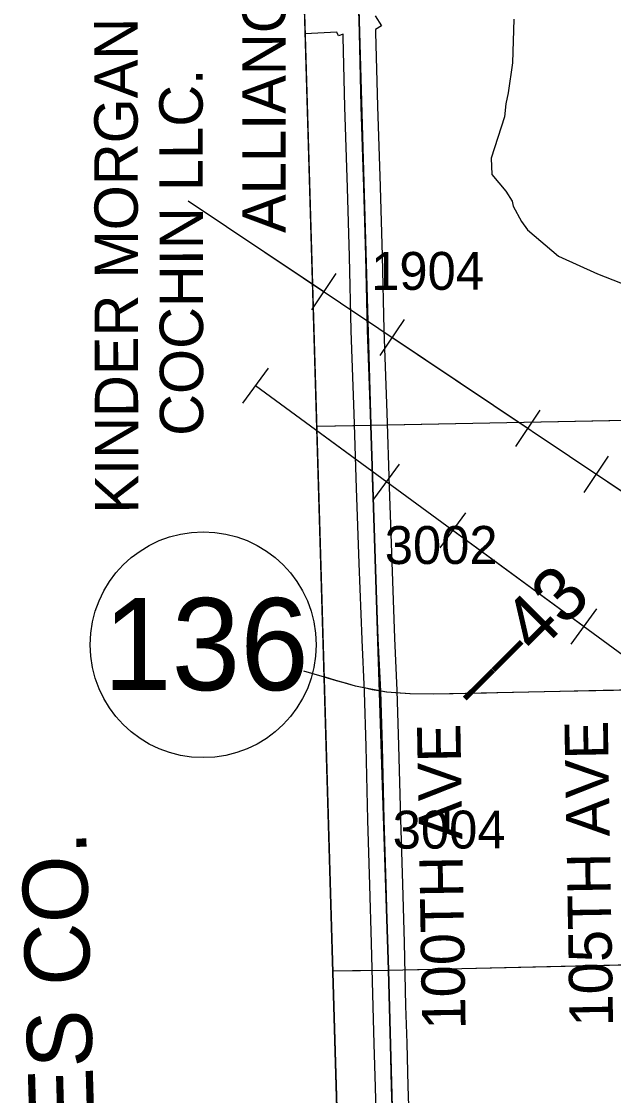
# Model space of a CAD drawing. Extents: x 128.7 to 185.5, y -21.4 to 12.6.
# Drawn here: x 133.263 to 134.355, y -0.902 to 1.081 of the extents above; entities that cross this region are included whole.
import ezdxf

# ---------------------------------------------------------------- set-up
doc = ezdxf.new("R2010")
doc.units = 0
for name, color, linetype in [('tdCoClipBndry', 7, 'Continuous'), ('tdCoCoBndry', 7, 'Continuous'), ('tdCoCoBndryTxt', 7, 'Continuous'), ('tdCoHydroRiver', 7, 'Continuous'), ('tdCoPipe', 7, 'Continuous'), ('tdCoPipeTxt', 7, 'Continuous'), ('tdCoPriCL', 7, 'Continuous'), ('tdCoPrimary', 7, 'Continuous'), ('tdCoPriNonDiv', 7, 'Continuous'), ('tdCoPriNonDivCL', 7, 'Continuous'), ('tdCoSecRdNmbr', 7, 'Continuous'), ('tdCoSecRdTxt', 7, 'Continuous'), ('tdCoSecRteBand', 7, 'Continuous'), ('tdCoSecRteCL', 7, 'Continuous'), ('tdCoSectLine', 7, 'Continuous'), ('tdCoSectLinePart', 7, 'Continuous'), ('tdCoShieldStRte', 7, 'Continuous'), ('tdCoSurfConc', 7, 'Continuous'), ('tdCoSurfGravel', 7, 'Continuous'), ('tdCoTwpBndryShd', 7, 'Continuous'), ('tdStHwyPriRefPost1', 7, 'Continuous')]:
    doc.layers.add(name, color=color, linetype=linetype)

msp = doc.modelspace()

# ---------------------------------------------------------------- linework, layer by layer
at = {"layer": 'tdCoClipBndry'}
msp.add_lwpolyline([(134.0612, -7.7025), (133.8962, -2.6807), (133.6887, 4.3446), (133.6938, 4.3792), (133.7053, 4.4028), (133.7226, 4.4226), (133.7445, 4.4372), (133.7868, 4.4475), (134.771, 4.4649), (135.7559, 4.4935), (136.7866, 4.5129), (139.7725, 4.5879), (146.7594, 4.806), (147.7608, 4.8492), (149.7557, 4.9088), (150.75, 4.946), (153.7332, 5.0633)], dxfattribs=at)
at = {"layer": 'tdCoCoBndry'}
for p, q in [((133.9071, 0.3357), (133.8784, 1.3376)), ((133.8784, 1.3376), (133.9071, 0.3357)), ((133.9395, -0.6703), (133.9071, 0.3357)), ((133.9071, 0.3357), (133.9395, -0.6703)), ((133.9676, -1.6731), (133.9395, -0.6703)), ((133.9395, -0.6703), (133.9676, -1.6731))]:
    msp.add_line(p, q, dxfattribs=at)
msp.add_lwpolyline([(133.7861, 4.4473), (133.7445, 4.4372), (133.7226, 4.4226), (133.7053, 4.4028), (133.6938, 4.3792), (133.6887, 4.3446), (133.8665, -1.6741), (133.9676, -1.6731), (133.9395, -0.6703), (133.9071, 0.3357), (133.8784, 1.3376), (133.8476, 2.341), (133.8192, 3.3421), (133.789, 4.3475), (133.7889, 4.3556)], close=True, dxfattribs=at)
for points in [[(134.1615, -7.6994), (134.1297, -6.7029), (134.1294, -6.6932), (134.095, -5.6895), (134.0611, -4.6883), (134.0307, -3.6816), (133.9965, -2.6778), (133.9676, -1.6731), (133.9395, -0.6703), (133.9071, 0.3357), (133.8784, 1.3376), (133.8476, 2.341), (133.8192, 3.3421), (133.789, 4.3475), (134.7737, 4.365), (135.7592, 4.3936), (135.7859, 4.3937), (136.7735, 4.4131), (136.7891, 4.4129), (137.7728, 4.4375)], [(133.7886, 4.3475), (133.8188, 3.3421), (133.8473, 2.341), (133.878, 1.3376), (133.9067, 0.3357), (133.9391, -0.6703), (133.9673, -1.6731), (133.9961, -2.6778), (134.0303, -3.6816), (134.0608, -4.6883), (134.0947, -5.6895), (134.129, -6.6932), (134.1293, -6.7029), (134.1612, -7.6994), (134.1875, -8.683), (134.2186, -9.7062), (134.2417, -10.7094), (134.275, -11.7191), (134.2997, -12.7212), (134.329, -13.723)]]:
    msp.add_lwpolyline(points, dxfattribs=at)
at = {"layer": 'tdCoHydroRiver'}
msp.add_lwpolyline([(134.1705, 1.0854), (134.1681, 1.0049), (134.1603, 0.9494), (134.1562, 0.9288), (134.1537, 0.9051), (134.1292, 0.8286), (134.1301, 0.7986), (134.1562, 0.7679), (134.1678, 0.7493), (134.1697, 0.7399), (134.1847, 0.7119), (134.1962, 0.6965), (134.2529, 0.6477), (134.3249, 0.6151), (134.4382, 0.5711)], dxfattribs=at)
at = {"layer": 'tdCoPipe'}
for p, q in [((133.798, 0.549), (133.8429, 0.6159)), ((133.9243, 0.4643), (133.9691, 0.5311)), ((133.6708, 0.3766), (133.7182, 0.4412)), ((134.1743, 0.2965), (134.2193, 0.3635)), ((134.3007, 0.2118), (134.3455, 0.2786)), ((133.9126, 0.199), (133.9601, 0.2638)), ((134.0347, 0.1094), (134.0822, 0.174)), ((134.2765, -0.0682), (134.3241, -0.0035))]:
    msp.add_line(p, q, dxfattribs=at)
for points in [[(133.5703, 0.7502), (134.415, 0.1836), (134.5616, 0.095), (136.3082, -1.518), (137.2828, -2.2589), (137.4566, -2.6804), (137.8852, -3.0711), (138.1505, -3.1526), (138.4929, -3.4522), (138.721, -3.6658), (139.3396, -4.5801), (139.8377, -5.1477), (140.0414, -5.3544), (140.3867, -5.5234), (140.8191, -5.9061), (141.5748, -6.8225), (141.7836, -7.0033), (142.3273, -7.8596)], [(133.6981, 0.6645), (133.8204, 0.5825)], [(133.9467, 0.4977), (134.1968, 0.33)], [(133.6945, 0.4089), (135.1153, -0.6342), (137.1324, -2.3792), (137.5288, -2.9528), (138.161, -3.328), (139.2218, -4.4833), (139.3397, -4.805), (140.8827, -6.1264), (141.2631, -6.6089), (142.2971, -8.0348), (142.3319, -8.2734), (143.9392, -9.367), (143.9927, -9.5975), (145.829, -10.533), (147.4283, -11.2406), (148.0149, -11.3532), (148.9915, -11.5772), (150.6773, -11.7094), (151.6631, -11.8649), (152.1578, -12.9549), (152.0489, -14.0003)], [(133.6945, 0.4089), (133.9364, 0.2314)], [(134.3231, 0.2453), (134.415, 0.1836), (134.5616, 0.095), (134.5757, 0.082)], [(134.0585, 0.1417), (134.3003, -0.0358)]]:
    msp.add_lwpolyline(points, dxfattribs=at)
at = {"layer": 'tdCoPriCL'}
msp.add_lwpolyline([(134.395, -0.153), (134.3354, -0.1542), (134.2557, -0.1559), (134.141, -0.1584), (134.1205, -0.1588), (134.0229, -0.1609), (133.979, -0.1601), (133.9524, -0.1584), (133.9356, -0.1568), (133.9253, -0.1551), (133.9207, -0.1543), (133.9095, -0.1525), (133.8971, -0.15), (133.8786, -0.1458), (133.8621, -0.1414), (133.8439, -0.1362), (133.8208, -0.1292)], dxfattribs=at)
at = {"layer": 'tdCoPrimary'}
for points in [[(133.9257, -0.1551), (133.9252, -0.155), (133.9252, -0.155), (133.9098, -0.1525), (133.8975, -0.15), (133.879, -0.1458), (133.8625, -0.1414), (133.8442, -0.1362), (133.8208, -0.1291)], [(133.9257, -0.1551), (133.9252, -0.155), (133.9252, -0.155), (133.9098, -0.1525), (133.8975, -0.15), (133.879, -0.1458), (133.8625, -0.1414), (133.8442, -0.1362), (133.8208, -0.1291)], [(134.3954, -0.153), (134.2561, -0.1559), (134.1414, -0.1584), (134.095, -0.1594), (134.0233, -0.1609), (133.9794, -0.1601), (133.9528, -0.1584), (133.9367, -0.1569), (133.9257, -0.1551), (133.9252, -0.155), (133.9252, -0.155), (133.9098, -0.1525), (133.8975, -0.15), (133.879, -0.1458), (133.8625, -0.1414), (133.8442, -0.1362), (133.8208, -0.1291)], [(134.3954, -0.153), (134.2561, -0.1559), (134.1414, -0.1584), (134.095, -0.1594), (134.0233, -0.1609), (133.9794, -0.1601), (133.9528, -0.1584), (133.9367, -0.1569), (133.9257, -0.1551)], [(134.3954, -0.153), (134.2561, -0.1559), (134.1414, -0.1584), (134.095, -0.1594), (134.0233, -0.1609), (133.9794, -0.1601), (133.9528, -0.1584), (133.9367, -0.1569), (133.9257, -0.1551)]]:
    msp.add_lwpolyline(points, dxfattribs=at)
at = {"layer": 'tdCoPriNonDiv'}
msp.add_lwpolyline([(137.071, -0.0945), (136.7933, -0.0992), (136.2485, -0.1184), (135.8727, -0.1293), (135.4537, -0.1367), (134.8505, -0.1451), (134.2557, -0.1559), (134.0229, -0.1609), (133.979, -0.1601), (133.9356, -0.1568), (133.8786, -0.1458), (133.7835, -0.1186)], dxfattribs=at)
at = {"layer": 'tdCoPriNonDivCL'}
for points in [[(133.9253, -0.1551), (133.9248, -0.155), (133.9095, -0.1525), (133.8971, -0.15), (133.8786, -0.1458), (133.8621, -0.1414), (133.8439, -0.1362), (133.8208, -0.1292)], [(133.9253, -0.1551), (133.9248, -0.155), (133.9095, -0.1525), (133.8971, -0.15), (133.8786, -0.1458), (133.8621, -0.1414), (133.8439, -0.1362), (133.8208, -0.1292)], [(134.395, -0.153), (134.2557, -0.1559), (134.141, -0.1584), (134.0947, -0.1594), (134.0229, -0.1609), (133.979, -0.1601), (133.9524, -0.1584), (133.9363, -0.1569), (133.9253, -0.1551)], [(134.395, -0.153), (134.2557, -0.1559), (134.141, -0.1584), (134.0947, -0.1594), (134.0229, -0.1609), (133.979, -0.1601), (133.9524, -0.1584), (133.9363, -0.1569), (133.9253, -0.1551)]]:
    msp.add_lwpolyline(points, dxfattribs=at)
at = {"layer": 'tdCoSecRteBand'}
for points in [[(133.915, 1.0917), (133.9265, 1.0729), (133.9157, 1.0663), (133.9158, 1.0609), (133.9193, 0.925), (133.9239, 0.7761), (133.9239, 0.7761), (133.9239, 0.776), (133.9276, 0.6485), (133.9276, 0.6484), (133.9276, 0.6484), (133.9308, 0.5119), (133.9363, 0.3587), (133.9363, 0.3587), (133.9363, 0.3586), (133.9407, 0.2218), (133.9456, 0.0828), (133.9508, -0.0576), (133.9551, -0.1538), (133.9551, -0.1538), (133.9551, -0.1538), (133.9551, -0.1539), (133.9551, -0.1541), (133.9552, -0.1542), (133.9583, -0.2556), (133.9583, -0.2557), (133.9583, -0.2558), (133.9615, -0.3914), (133.9652, -0.5113), (133.9652, -0.5114), (133.9652, -0.5114), (133.9682, -0.619), (133.9682, -0.619), (133.9682, -0.619), (133.9711, -0.7361), (133.9731, -0.8049), (133.9731, -0.8049), (133.9731, -0.8049), (133.9753, -0.8847), (133.9783, -0.9749)], [(133.9183, -0.9768), (133.9154, -0.8866), (133.9154, -0.8865), (133.9154, -0.8865), (133.9131, -0.8066), (133.9112, -0.7378), (133.9112, -0.7377), (133.9112, -0.7377), (133.9082, -0.6206), (133.9053, -0.5131), (133.9016, -0.3931), (133.9016, -0.393), (133.9015, -0.3929), (133.8983, -0.2574), (133.8952, -0.1563), (133.8909, -0.0602), (133.8909, -0.0601), (133.8909, -0.06), (133.8857, 0.0806), (133.8857, 0.0806), (133.8857, 0.0806), (133.8807, 0.2197), (133.8807, 0.2198), (133.8807, 0.2198), (133.8763, 0.3566), (133.8709, 0.51), (133.8709, 0.5102), (133.8709, 0.5103), (133.8677, 0.6469), (133.864, 0.7742), (133.8593, 0.9232), (133.8593, 0.9232), (133.8593, 0.9233), (133.856, 1.0522), (133.856, 1.0522), (133.8559, 1.0579), (133.8475, 1.0543), (133.8445, 1.0614), (133.7858, 1.0583)]]:
    msp.add_lwpolyline(points, dxfattribs=at)
at = {"layer": 'tdCoSecRteCL'}
msp.add_lwpolyline([(133.9483, -0.9759), (133.9454, -0.8856), (133.9431, -0.8057), (133.9412, -0.7369), (133.9382, -0.6198), (133.9352, -0.5123), (133.9315, -0.3922), (133.9283, -0.2565), (133.9252, -0.1552), (133.9252, -0.1551), (133.9208, -0.0589), (133.9157, 0.0817), (133.9107, 0.2208), (133.9063, 0.3576), (133.9009, 0.511), (133.8977, 0.6477), (133.894, 0.7752), (133.8893, 0.9241), (133.8858, 1.0602), (133.8853, 1.0829)], dxfattribs=at)
at = {"layer": 'tdCoSectLine'}
for points in [[(133.878, 1.3376), (133.9067, 0.3357)], [(133.9067, 0.3357), (134.9111, 0.3555)], [(133.8072, 0.3337), (133.9067, 0.3357)], [(133.9067, 0.3357), (133.9391, -0.6703)], [(133.9391, -0.6703), (134.9455, -0.6474)], [(133.8369, -0.6713), (133.9391, -0.6703)], [(133.9391, -0.6703), (133.9673, -1.6731)]]:
    msp.add_lwpolyline(points, dxfattribs=at)
at = {"layer": 'tdCoSectLinePart'}
for points in [[(133.9367, 0.3363), (134.6332, 0.35)], [(133.8072, 0.3337), (133.8768, 0.3351)], [(133.8369, -0.6713), (133.9096, -0.6706)], [(133.9694, -0.6696), (134.4155, -0.6594)]]:
    msp.add_lwpolyline(points, dxfattribs=at)
at = {"layer": 'tdCoShieldStRte'}
msp.add_circle((133.5978, -0.0695), 0.2085, dxfattribs=at)
at = {"layer": 'tdCoSurfConc'}
msp.add_lwpolyline([(133.9483, -0.9759), (133.9454, -0.8856), (133.9431, -0.8057), (133.9412, -0.7369), (133.9382, -0.6198), (133.9352, -0.5123), (133.9315, -0.3922), (133.9283, -0.2565), (133.9252, -0.1552), (133.9252, -0.1551)], dxfattribs=at)
at = {"layer": 'tdCoSurfGravel'}
msp.add_lwpolyline([(133.9252, -0.1551), (133.9208, -0.0589), (133.9157, 0.0817), (133.9107, 0.2208), (133.9063, 0.3576), (133.9009, 0.511), (133.8977, 0.6477), (133.894, 0.7752), (133.8893, 0.9241), (133.8858, 1.0602), (133.8853, 1.0829), (133.8844, 1.116), (133.8824, 1.1996), (133.8782, 1.3443), (133.874, 1.4957), (133.8703, 1.6331), (133.8661, 1.6891), (133.8657, 1.7004)], dxfattribs=at)
at = {"layer": 'tdCoTwpBndryShd'}
msp.add_lwpolyline([(133.7886, 4.3475), (133.8188, 3.3421), (133.8473, 2.341), (133.878, 1.3376), (133.9067, 0.3357), (133.9391, -0.6703), (133.9673, -1.6731), (133.9961, -2.6778), (134.0303, -3.6816), (134.0608, -4.6883), (134.0947, -5.6895), (134.129, -6.6932), (134.1293, -6.7029), (134.1612, -7.6994)], dxfattribs=at)

# ---------------------------------------------------------------- texts
at = {"layer": 'tdCoCoBndryTxt'}
msp.add_text('JONES CO.', height=0.12, rotation=91.6093, dxfattribs=at).set_placement((133.4061, -1.2769))
at = {"layer": 'tdCoPipeTxt'}
for s, rotation, p in [('ALLIANCE', 90, (133.7498, 0.6906)), ('KINDER MORGAN', 90.0999, (133.4782, 0.1726)), ('COCHIN LLC.', 90.0999, (133.5979, 0.3161))]:
    msp.add_text(s, height=0.08, rotation=rotation, dxfattribs=at).set_placement(p)
at = {"layer": 'tdCoSecRdNmbr'}
for s, p in [('1904', (133.9076, 0.5854)), ('3002', (133.9327, 0.0794)), ('3004', (133.9473, -0.446))]:
    msp.add_text(s, height=0.07, rotation=0.1023, dxfattribs=at).set_placement(p)
at = {"layer": 'tdCoSecRdTxt'}
for s, p in [('105TH AVE', (134.3539, -0.774)), ('100TH AVE', (134.0819, -0.7795))]:
    msp.add_text(s, height=0.08, rotation=91, dxfattribs=at).set_placement(p)
at = {"layer": 'tdCoShieldStRte'}
msp.add_text('136', height=0.17, dxfattribs=at).set_placement((133.4132, -0.1534))
at = {"layer": 'tdStHwyPriRefPost1'}
msp.add_text('‒‒43', height=0.1, rotation=45, dxfattribs=at).set_placement((134.1062, -0.1952))

doc.saveas('drawing.dxf')
